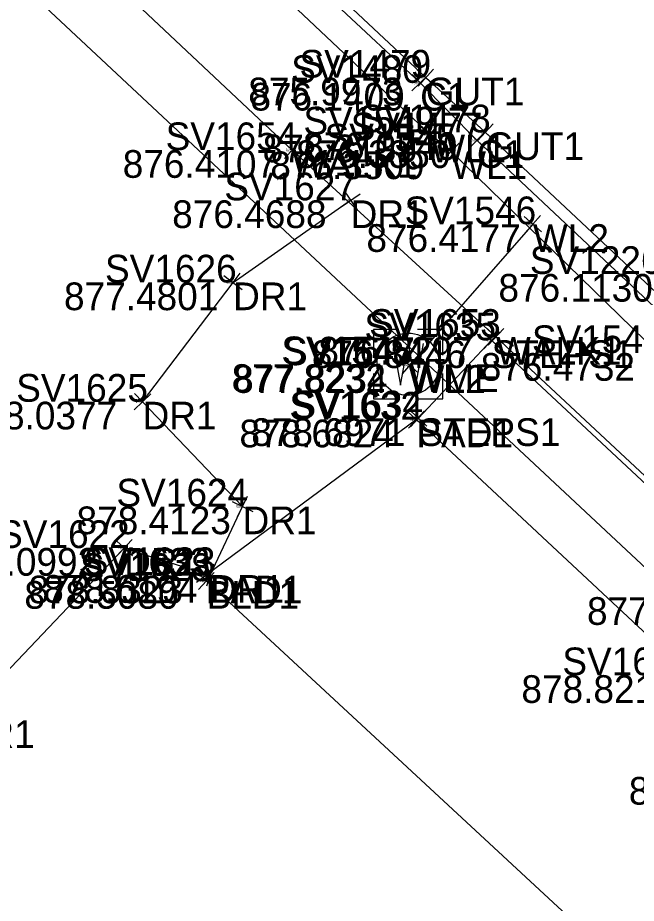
# Model space of a CAD drawing. Extents: x 1469677 to 1493262, y 375219 to 389293.
# Drawn here: x 1480246.6 to 1480273.43, y 379275.14 to 379313.52 of the extents above; entities that cross this region are included whole.
import ezdxf

# ---------------------------------------------------------------- set-up
doc = ezdxf.new("R2010")
doc.units = 0
for name, color, linetype in [('Border', 7, 'Continuous'), ('DR_X_Drive_Pipe', 7, 'Continuous'), ('DV_X_Lot_Line', 7, 'Continuous'), ('DV_X_Text', 7, 'Continuous'), ('GK_Visualization', 7, 'Continuous'), ('PNTELEV', 7, 'Continuous'), ('PNTNO', 7, 'Continuous'), ('Property', 7, 'Continuous'), ('RD_P_Text', 7, 'Continuous'), ('RW_P_Esmt_SW', 7, 'Continuous'), ('SV_X_Mon_Cells_Found', 7, 'Continuous'), ('Text Border', 7, 'Continuous'), ('Text Street', 7, 'Continuous')]:
    doc.layers.add(name, color=color, linetype=linetype)

msp = doc.modelspace()

# ---------------------------------------------------------------- linework, layer by layer
at = {"layer": 'Border'}
msp.add_lwpolyline([(1480254.792, 379289.106), (1480285.841, 379260.341)], dxfattribs=at)
at = {"layer": 'DR_X_Drive_Pipe'}
for points in [[(1480327.263, 379249.797), (1480312.798, 379263.799), (1480291.915, 379283.182), (1480274.385, 379298.987), (1480265.401, 379307.725), (1480264.495, 379308.458), (1480240.472, 379331.084), (1480234.677, 379335.863), (1480225.088, 379345.601), (1480208.322, 379361.342), (1480207.346, 379362.25), (1480199.528, 379369.768), (1480193.21, 379375.651), (1480182.823, 379385.139), (1480177.927, 379389.525), (1480169.423, 379398.321), (1480161.035, 379406.189), (1480144.924, 379421.019), (1480134.739, 379430.559), (1480121.485, 379441.998)], [(1480268.947, 379304.572), (1480263.602, 379298.462)]]:
    msp.add_lwpolyline(points, dxfattribs=at)
at = {"layer": 'DV_X_Lot_Line'}
msp.add_lwpolyline([(1480327.959, 379242.083), (1480313.163, 379256.356), (1480297.576, 379270.674), (1480283.951, 379284.205), (1480267.344, 379299.69), (1480258.509, 379307.782), (1480244.036, 379321.372), (1480229.243, 379335.021), (1480213.414, 379349.982), (1480196.806, 379366.202), (1480192.296, 379370.271), (1480186.385, 379375.802), (1480181.8, 379379.27), (1480179.258, 379381.212), (1480177.445, 379382.131), (1480174.921, 379382.868), (1480171.98, 379383.537), (1480169.491, 379383.403), (1480167.014, 379382.902), (1480162.891, 379380.83), (1480161.298, 379379.691), (1480158.915, 379377.808)], dxfattribs=at)
at = {"layer": 'PNTELEV'}
for p, q in [((1480264.672, 379310.587), (1480263.936, 379311.264)), ((1480263.966, 379310.557), (1480264.642, 379311.294)), ((1480263.702, 379310.347), (1480264.414, 379311.05)), ((1480264.409, 379310.343), (1480263.707, 379311.054)), ((1480264.304, 379310.926), (1480264.304, 379310.926)), ((1480264.058, 379310.698), (1480264.058, 379310.698)), ((1480266.547, 379308.188), (1480267.23, 379308.918)), ((1480264.883, 379308.144), (1480264.106, 379308.772)), ((1480264.18, 379308.069), (1480264.809, 379308.847)), ((1480266.883, 379307.866), (1480266.154, 379308.55)), ((1480266.176, 379307.843), (1480266.86, 379308.573)), ((1480267.253, 379308.211), (1480266.524, 379308.895)), ((1480266.888, 379308.553), (1480266.888, 379308.553)), ((1480258.171, 379307.414), (1480258.847, 379308.151)), ((1480264.495, 379308.458), (1480264.495, 379308.458)), ((1480266.518, 379308.208), (1480266.518, 379308.208)), ((1480258.878, 379307.445), (1480258.14, 379308.12)), ((1480258.509, 379307.782), (1480258.509, 379307.782)), ((1480265.759, 379307.377), (1480265.042, 379308.074)), ((1480265.052, 379307.367), (1480265.749, 379308.084)), ((1480265.401, 379307.725), (1480265.401, 379307.725)), ((1480260.633, 379305.321), (1480261.453, 379305.893)), ((1480260.757, 379306.017), (1480261.329, 379305.197)), ((1480261.043, 379305.607), (1480261.043, 379305.607)), ((1480269.323, 379304.243), (1480268.57, 379304.901)), ((1480269.276, 379304.948), (1480268.617, 379304.196)), ((1480268.947, 379304.572), (1480268.947, 379304.572)), ((1480255.643, 379301.648), (1480256.249, 379302.444)), ((1480255.548, 379302.348), (1480256.344, 379301.743)), ((1480255.946, 379302.046), (1480255.946, 379302.046)), ((1480266.793, 379299.881), (1480267.521, 379299.197)), ((1480266.815, 379299.175), (1480267.499, 379299.903)), ((1480267.71, 379299.349), (1480266.978, 379300.031)), ((1480267.003, 379299.324), (1480267.685, 379300.056)), ((1480267.157, 379299.539), (1480267.157, 379299.539)), ((1480267.344, 379299.69), (1480267.344, 379299.69)), ((1480263.978, 379298.133), (1480263.226, 379298.791)), ((1480263.931, 379298.838), (1480263.273, 379298.086)), ((1480263.602, 379298.462), (1480263.602, 379298.462)), ((1480251.657, 379296.533), (1480252.381, 379297.224)), ((1480252.364, 379296.517), (1480251.674, 379297.24)), ((1480252.019, 379296.878), (1480252.019, 379296.878)), ((1480264.26, 379295.761), (1480263.528, 379296.443)), ((1480263.553, 379295.737), (1480264.235, 379296.468)), ((1480263.62, 379296.503), (1480264.348, 379295.819)), ((1480263.642, 379295.796), (1480264.326, 379296.525)), ((1480263.894, 379296.102), (1480263.894, 379296.102)), ((1480263.984, 379296.161), (1480263.984, 379296.161)), ((1480256.142, 379291.885), (1480256.57, 379292.788)), ((1480255.904, 379292.551), (1480256.808, 379292.123)), ((1480256.356, 379292.337), (1480256.356, 379292.337)), ((1480250.862, 379290.882), (1480251.586, 379290.193)), ((1480250.88, 379290.175), (1480251.568, 379290.9)), ((1480251.224, 379290.538), (1480251.224, 379290.538)), ((1480255.056, 379288.938), (1480254.462, 379289.742)), ((1480255.098, 379289.841), (1480254.798, 379288.887)), ((1480255.161, 379289.638), (1480254.357, 379289.043)), ((1480254.425, 379289.446), (1480255.159, 379288.767)), ((1480255.132, 379289.473), (1480254.452, 379288.74)), ((1480254.471, 379289.515), (1480255.425, 379289.214)), ((1480254.759, 379289.34), (1480254.759, 379289.34)), ((1480254.948, 379289.364), (1480254.948, 379289.364)), ((1480254.792, 379289.106), (1480254.792, 379289.106))]:
    msp.add_line(p, q, dxfattribs=at)
at = {"layer": 'PNTNO'}
msp.add_line((1480263.538, 379298.503), (1480263.538, 379298.503), dxfattribs=at)
for points in [[(1480263.138, 379300.003), (1480262.038, 379300.003), (1480262.038, 379298.903)], [(1480265.038, 379298.903), (1480265.038, 379300.003), (1480263.938, 379300.003)], [(1480262.871, 379299.403), (1480263.204, 379297.603), (1480263.538, 379299.403), (1480263.871, 379297.603), (1480264.204, 379299.403)], [(1480262.038, 379298.103), (1480262.038, 379297.003), (1480263.138, 379297.003)], [(1480263.938, 379297.003), (1480265.038, 379297.003), (1480265.038, 379298.103)]]:
    msp.add_lwpolyline(points, dxfattribs=at)
msp.add_circle((1480263.538, 379298.503), 1.35, dxfattribs=at)
at = {"layer": 'Property'}
msp.add_lwpolyline([(1480263.984, 379296.161), (1480267.157, 379299.539), (1480279.089, 379288.407), (1480275.743, 379285.025)], dxfattribs=at)
at = {"layer": 'RD_P_Text'}
for points in [[(1480328.343, 379250.587), (1480312.97, 379265.236), (1480299.564, 379277.688), (1480285.409, 379291.203), (1480266.888, 379308.553), (1480264.304, 379310.926), (1480249.8, 379324.506)], [(1480327.862, 379250.385), (1480312.733, 379264.825), (1480299.577, 379277.28), (1480299.42, 379277.447), (1480285.033, 379290.826), (1480266.518, 379308.208), (1480264.058, 379310.698), (1480249.543, 379324.24)]]:
    msp.add_lwpolyline(points, dxfattribs=at)
at = {"layer": 'SV_X_Mon_Cells_Found'}
msp.add_lwpolyline([(1477164.629, 382297.849), (1479615.888, 379904.59), (1480413.414, 379159.216)], dxfattribs=at)
at = {"layer": 'Text Border'}
msp.add_lwpolyline([(1480244.129, 379283.073), (1480251.224, 379290.538), (1480254.948, 379289.364), (1480256.356, 379292.337), (1480252.019, 379296.878), (1480255.946, 379302.046), (1480261.043, 379305.607)], dxfattribs=at)
at = {"layer": 'Text Street'}
msp.add_lwpolyline([(1480285.873, 379260.463), (1480292.461, 379269.459), (1480263.894, 379296.102), (1480254.759, 379289.34)], dxfattribs=at)

# ---------------------------------------------------------------- texts
at = {"layer": 'DV_X_Text'}
for s, height, p in [('875.9973', 1.2, (1480256.604, 379309.726)), ('876.00', 0.06, (1480264.012, 379310.866)), ('876.1409', 1.2, (1480256.698, 379309.498)), ('876.14', 0.06, (1480263.801, 379310.638)), ('876.0740', 1.2, (1480258.98, 379307.353)), ('876.07', 0.06, (1480266.601, 379308.493)), ('876.3135', 1.2, (1480257.229, 379307.258)), ('876.3350', 1.2, (1480258.676, 379307.008)), ('876.31', 0.06, (1480264.236, 379308.398)), ('876.34', 0.06, (1480266.236, 379308.148)), ('876.4107', 1.2, (1480251.159, 379306.582)), ('876.41', 0.06, (1480258.25, 379307.722)), ('876.3509', 1.2, (1480257.559, 379306.525)), ('876.35', 0.06, (1480265.119, 379307.665)), ('876.4688', 1.2, (1480253.305, 379304.407)), ('876.47', 0.06, (1480260.761, 379305.547)), ('876.4177', 1.2, (1480261.729, 379303.372)), ('876.42', 0.06, (1480268.666, 379304.512)), ('876.1130', 1.2, (1480267.455, 379301.216)), ('877.4801', 1.2, (1480248.612, 379300.846)), ('877.48', 0.06, (1480255.666, 379301.986)), ('876.5297', 1.2, (1480259.644, 379298.49)), ('876.53', 0.06, (1480267.063, 379299.63)), ('876.8446', 1.2, (1480259.362, 379298.339)), ('876.84', 0.06, (1480266.876, 379299.479)), ('876.4732', 1.2, (1480266.685, 379297.787)), ('877.8232', 1.2, (1480255.885, 379297.303)), ('877.8234', 1.2, (1480255.949, 379297.262)), ('877.82', 0.06, (1480263.259, 379298.443)), ('877.82', 0.06, (1480263.323, 379298.402)), ('878.0377', 1.2, (1480244.224, 379295.678)), ('878.04', 0.06, (1480251.734, 379296.818)), ('878.6824', 1.2, (1480256.222, 379294.902)), ('878.6971', 1.2, (1480256.735, 379294.961)), ('878.68', 0.06, (1480263.612, 379296.042)), ('878.70', 0.06, (1480263.7, 379296.101)), ('878.4123', 1.2, (1480249.157, 379291.137)), ('878.41', 0.06, (1480256.098, 379292.277)), ('878.0992', 1.2, (1480243.401, 379289.338)), ('878.10', 0.06, (1480250.962, 379290.478)), ('878.8323', 1.2, (1480247.078, 379288.14)), ('878.6194', 1.2, (1480247.711, 379288.164)), ('878.83', 0.06, (1480254.479, 379289.28)), ('878.62', 0.06, (1480254.667, 379289.304)), ('878.5080', 1.2, (1480246.893, 379287.906)), ('878.51', 0.06, (1480254.534, 379289.046)), ('877.0657', 1.2, (1480271.294, 379287.207)), ('878.8210', 1.2, (1480268.45, 379283.825)), ('878.7831', 1.2, (1480273.111, 379279.416))]:
    msp.add_text(s, height=height, dxfattribs=at).set_placement(p)
at = {"layer": 'GK_Visualization'}
for s, p in [('GUT1', (1480264.304, 379309.726)), ('C1', (1480264.058, 379309.498)), ('GUT1', (1480266.888, 379307.353)), ('WL1', (1480264.495, 379307.258)), ('C1', (1480266.518, 379307.008)), ('WALK1', (1480258.509, 379306.582)), ('WL1', (1480265.401, 379306.525)), ('DR1', (1480261.043, 379304.407)), ('WL2', (1480268.947, 379303.372)), ('DR1', (1480255.946, 379300.846)), ('STEPS1', (1480267.157, 379298.339)), ('WALK1', (1480267.344, 379298.49)), ('WME', (1480263.538, 379297.303)), ('WL2', (1480263.602, 379297.262)), ('DR1', (1480252.019, 379295.678)), ('PAD1', (1480263.894, 379294.902)), ('STEPS1', (1480263.984, 379294.961)), ('DR1', (1480256.356, 379291.137)), ('DR1', (1480251.224, 379289.338)), ('PAD1', (1480254.759, 379288.14)), ('DR1', (1480254.948, 379288.164)), ('BLD1', (1480254.792, 379287.906)), ('DR1', (1480244.129, 379281.873))]:
    msp.add_text(s, height=1.2, dxfattribs=at).set_placement(p)
at = {"layer": 'RW_P_Esmt_SW'}
for s, height, p in [('SV1479', 1.2, (1480258.825, 379310.926)), ('SV1480', 1.2, (1480258.465, 379310.698)), ('SV1479', 0.06, (1480264.03, 379310.926)), ('SV1480', 0.06, (1480263.778, 379310.698)), ('SV1549', 1.2, (1480258.996, 379308.458)), ('SV1478', 1.2, (1480261.409, 379308.553)), ('SV1477', 1.2, (1480261.048, 379308.208)), ('SV1654', 1.2, (1480253.02, 379307.782)), ('SV1545', 1.2, (1480259.912, 379307.725)), ('SV1549', 0.06, (1480264.22, 379308.458)), ('SV1478', 0.06, (1480266.614, 379308.553)), ('SV1477', 0.06, (1480266.245, 379308.208)), ('SV1654', 0.06, (1480258.235, 379307.782)), ('SV1545', 0.06, (1480265.127, 379307.725)), ('SV1627', 1.2, (1480255.564, 379305.607)), ('SV1627', 0.06, (1480260.769, 379305.607)), ('SV1546', 1.2, (1480263.382, 379304.572)), ('SV1546', 0.06, (1480268.669, 379304.572)), ('SV1226', 1.2, (1480268.815, 379302.416)), ('SV1626', 1.2, (1480250.391, 379302.046)), ('SV1626', 0.06, (1480255.668, 379302.046)), ('SV1653', 1.2, (1480261.846, 379299.69)), ('SV1635', 1.2, (1480261.64, 379299.539)), ('SV1544', 1.2, (1480268.906, 379298.987)), ('SV1548', 1.2, (1480258.04, 379298.503)), ('SV1653', 0.06, (1480267.069, 379299.69)), ('SV1547', 1.2, (1480258.113, 379298.462)), ('SV1635', 0.06, (1480266.881, 379299.539)), ('SV1548', 0.06, (1480263.263, 379298.503)), ('SV1547', 0.06, (1480263.328, 379298.462)), ('SV1625', 1.2, (1480246.54, 379296.878)), ('SV1632', 1.2, (1480258.386, 379296.102)), ('SV1634', 1.2, (1480258.476, 379296.161)), ('SV1625', 0.06, (1480251.745, 379296.878)), ('SV1632', 0.06, (1480263.619, 379296.102)), ('SV1634', 0.06, (1480263.709, 379296.161)), ('SV1624', 1.2, (1480250.886, 379292.337)), ('SV1624', 0.06, (1480256.083, 379292.337)), ('SV1622', 1.2, (1480245.754, 379290.538)), ('SV1633', 1.2, (1480249.242, 379289.34)), ('SV1623', 1.2, (1480249.469, 379289.364)), ('SV1622', 0.06, (1480250.951, 379290.538)), ('SV1628', 1.2, (1480249.303, 379289.106)), ('SV1633', 0.06, (1480254.483, 379289.34)), ('SV1623', 0.06, (1480254.674, 379289.364)), ('SV1628', 0.06, (1480254.518, 379289.106)), ('SV1637', 1.2, (1480270.226, 379285.025))]:
    msp.add_text(s, height=height, dxfattribs=at).set_placement(p)

doc.saveas('drawing.dxf')
